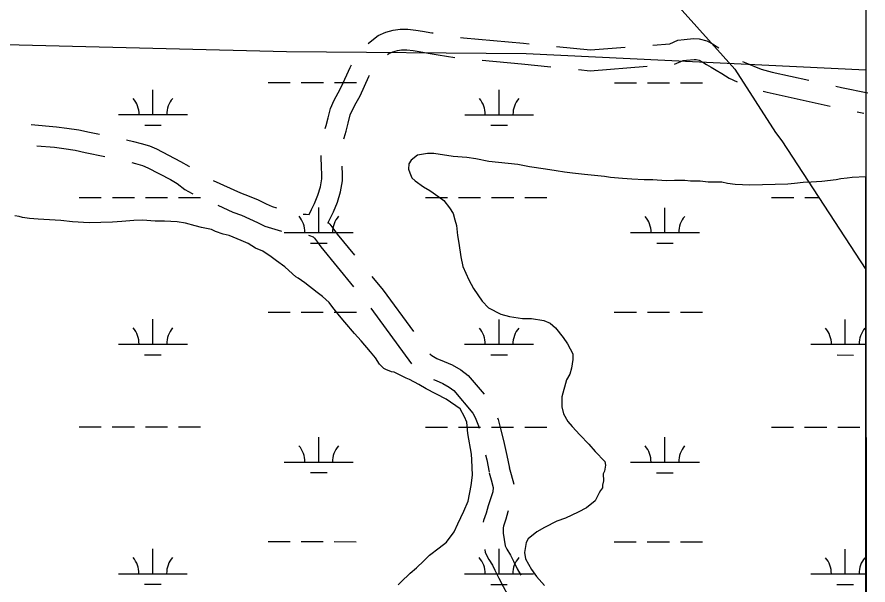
# Model space of a CAD drawing. Extents: x 3250478 to 3288318, y 788638 to 816472.
# Drawn here: x 3284841 to 3286075, y 796702 to 797525 of the extents above; entities that cross this region are included whole.
import ezdxf

# ---------------------------------------------------------------- set-up
doc = ezdxf.new("R2010")
doc.units = 0
for name, color, linetype in [('V-GRID-FRAM', 7, 'Continuous'), ('V-ROAD-CNTR', 7, 'Continuous'), ('V-SITE-VEGE', 7, 'Continuous'), ('V-UTIL-LINE', 7, 'Continuous'), ('V-WETL-SWMP', 7, 'Continuous')]:
    doc.layers.add(name, color=color, linetype=linetype)

msp = doc.modelspace()

# ---------------------------------------------------------------- linework, layer by layer
at = {"layer": 'V-GRID-FRAM'}
msp.add_lwpolyline([(3254649.6, 812209.1), (3286070.1, 812200), (3286072.7, 794013.5), (3254636.4, 794022.7), (3254649.6, 812209.1)], dxfattribs=at)
at = {"layer": 'V-ROAD-CNTR'}
for p, q in [((3286059.6, 797387.2), (3286069.3, 797385.3)), ((3285354.4, 797102.7), (3285413.5, 797022))]:
    msp.add_line(p, q, dxfattribs=at)
for points in [[(3285350.7, 797486.6), (3285353.3, 797488.9), (3285365.3, 797498), (3285376.2, 797502.9), (3285386.9, 797505.8), (3285397, 797507.2), (3285408.3, 797507.2), (3285419.8, 797505.8), (3285429.3, 797504.4), (3285442.7, 797501.9), (3285444.8, 797501.6)], [(3285484.3, 797495.3), (3285488.9, 797494.6), (3285575.6, 797486.8), (3285583.9, 797485.9)], [(3285763.2, 797484.2), (3285787.8, 797486.1), (3285799.6, 797491), (3285808.7, 797492), (3285822.1, 797493.4), (3285830.5, 797493.1), (3285841.4, 797490.3), (3285850.8, 797485.3), (3285856.6, 797481.7), (3285859, 797480.3)], [(3285623.7, 797482), (3285672.9, 797477.1), (3285723.3, 797481.1)], [(3285378.5, 797470.4), (3285380.7, 797472), (3285386.3, 797474.5), (3285393, 797476.3), (3285399.1, 797477.2), (3285406.4, 797477.2), (3285415.8, 797476), (3285424.5, 797474.8), (3285437.4, 797472.4), (3285452, 797470), (3285476.2, 797466.2)], [(3285288.4, 797363.3), (3285289.7, 797367.6), (3285292.6, 797378.7), (3285296.2, 797392.3), (3285301.1, 797404.3), (3285306.9, 797414.7), (3285312, 797424), (3285324.3, 797451.5), (3285326.2, 797455.4)], [(3285516, 797462), (3285572.7, 797456.9), (3285615.6, 797452.7)], [(3285655.4, 797448.7), (3285672.6, 797447), (3285755, 797453.4)], [(3285794.9, 797456.5), (3285794.9, 797456.5), (3285807.2, 797461.6), (3285811.9, 797462.2), (3285823.1, 797463.3), (3285826.2, 797463.2), (3285830.5, 797462.1), (3285835.9, 797459.3), (3285841, 797456.1), (3285847.8, 797452.1), (3285855, 797447.8), (3285863.2, 797443), (3285873.8, 797436.3), (3285885.4, 797431)], [(3285893.5, 797460.3), (3285898, 797458.3), (3285909.7, 797453.3), (3285920.2, 797449.4), (3285936.1, 797445), (3285989.5, 797433.1)], [(3285315.2, 797348.3), (3285315.6, 797349.8), (3285318.6, 797359.4), (3285321.6, 797371), (3285324.7, 797382.8), (3285328.2, 797391.3), (3285333.2, 797400.3), (3285338.8, 797410.7), (3285351.5, 797438.7), (3285352.4, 797440.6)], [(3285923, 797417.5), (3285928.8, 797415.9), (3286020.5, 797395.4)], [(3286028.5, 797424.3), (3286036.6, 797422.5), (3286075.2, 797414.7)], [(3284862.1, 797368.8), (3284898.9, 797365.7), (3284913.7, 797363.7), (3284931.1, 797361.3), (3284946.7, 797357.9), (3284960.9, 797354.9)], [(3285000.1, 797346.6), (3285010.2, 797344.5), (3285021.6, 797341.5), (3285033.4, 797337.9), (3285043.9, 797333.6), (3285078.4, 797315.6), (3285090.4, 797308.7), (3285091.5, 797307.8)], [(3284870, 797338), (3284895.6, 797335.9), (3284909.6, 797334), (3284925.8, 797331.7), (3284940.4, 797328.6), (3284968.7, 797322.6)], [(3285264.6, 797238.2), (3285267, 797242.6), (3285268.6, 797245.8), (3285272.6, 797254.5), (3285277.7, 797266.6), (3285281.3, 797278.6), (3285283.3, 797290), (3285283.4, 797296.2), (3285283.1, 797307.8), (3285282.5, 797321.5), (3285282.5, 797323.9)], [(3285007.8, 797314.1), (3285013.5, 797312.6), (3285023.4, 797309.6), (3285031.2, 797306.4), (3285063.9, 797289.3), (3285073.7, 797283.7), (3285084.9, 797275), (3285095.4, 797269.1), (3285096.2, 797268.7)], [(3285292, 797225.8), (3285293.6, 797228.7), (3285295.7, 797232.9), (3285300.1, 797242.4), (3285305.9, 797256.4), (3285310.6, 797271.6), (3285313.3, 797287.1), (3285313.4, 797296.4), (3285313.1, 797308.6)], [(3285126, 797287.8), (3285165.5, 797269.8), (3285178, 797265.3), (3285190.9, 797259.8), (3285202.9, 797253.9), (3285211.4, 797249.9), (3285217.6, 797248)], [(3285132.5, 797251.9), (3285154.2, 797242), (3285167, 797237.4), (3285178.4, 797232.5), (3285189.9, 797226.9), (3285200.7, 797221.8), (3285225.1, 797214.6)], [(3285256.3, 797238.9), (3285260.6, 797238.9), (3285264.8, 797238.5)], [(3285292, 797227.2), (3285294.8, 797224.6), (3285300.9, 797216.6), (3285305.8, 797209.9), (3285330.6, 797179.7)], [(3285264.2, 797208.4), (3285265.6, 797208.2), (3285270.6, 797206.1), (3285272.6, 797204.2), (3285276.9, 797198.6), (3285282.1, 797191.5), (3285329.5, 797133.9)], [(3285356, 797148.8), (3285372.5, 797128.8), (3285416.2, 797069)], [(3285439.8, 797036.7), (3285440.3, 797036), (3285442.8, 797034.1), (3285449.9, 797029.9), (3285460.6, 797025.6), (3285472.5, 797020.7), (3285484.9, 797013.3), (3285495.4, 797005.4), (3285518.6, 796978.1)], [(3285445.5, 796999.3), (3285449.3, 796997.8), (3285459, 796993.8), (3285468.2, 796988.4), (3285474.7, 796983.5), (3285502.5, 796950.7), (3285505.5, 796944.5), (3285510.5, 796932.1), (3285511.3, 796928.8)], [(3285538.2, 796943.7), (3285539.2, 796941.3), (3285542.4, 796927.8), (3285546.7, 796910.8), (3285551.8, 796889.3), (3285555.3, 796870.9)], [(3285520.8, 796890), (3285522.5, 796883), (3285525.9, 796865.2)], [(3285526.1, 796864.3), (3285528.7, 796854.2), (3285531.7, 796843.1), (3285531.5, 796836.6), (3285528.8, 796829.6), (3285526.9, 796823.7), (3285524.7, 796816.4), (3285521.5, 796805.9), (3285517.9, 796795), (3285517.3, 796792.6)], [(3285555.1, 796871.8), (3285557.7, 796861.9), (3285561.6, 796847.5)], [(3285553.7, 796808.9), (3285553.3, 796807.6), (3285550.1, 796796.9), (3285546.8, 796786.8), (3285546.2, 796784.4), (3285546.2, 796776.5), (3285549.1, 796758.2), (3285551.7, 796753.4), (3285557.1, 796744.7), (3285561.1, 796736.2), (3285566.8, 796725.2), (3285571.7, 796715.9)], [(3285519.6, 796753), (3285520.3, 796748.6), (3285525.7, 796738.4), (3285530.7, 796730.5), (3285534.1, 796723), (3285540.2, 796711.3), (3285546.5, 796699.4), (3285552.4, 796687.8), (3285559.6, 796675.1), (3285564.9, 796664.1)]]:
    msp.add_lwpolyline(points, dxfattribs=at)
at = {"layer": 'V-SITE-VEGE'}
for p, q in [((3285413, 797317.5), (3285409.4, 797312)), ((3285422, 797324.3), (3285413, 797317.5)), ((3285436.5, 797326.9), (3285422, 797324.3)), ((3285445.7, 797327.1), (3285436.5, 797326.9)), ((3285473.9, 797322.6), (3285445.7, 797327.1)), ((3285493.4, 797321), (3285473.9, 797322.6)), ((3285506.5, 797319.2), (3285493.4, 797321)), ((3285525.5, 797315.5), (3285506.5, 797319.2)), ((3285409.4, 797312), (3285409.1, 797304.4)), ((3285567.8, 797310.8), (3285525.5, 797315.5)), ((3285584.6, 797307.5), (3285567.8, 797310.8)), ((3285607.9, 797304.4), (3285584.6, 797307.5)), ((3285409.1, 797304.4), (3285410.9, 797299.1)), ((3285410.9, 797299.1), (3285413.8, 797291.6)), ((3285623.1, 797301.6), (3285607.9, 797304.4)), ((3285635.1, 797299.8), (3285623.1, 797301.6)), ((3285647, 797298.6), (3285635.1, 797299.8)), ((3285664.3, 797296.4), (3285647, 797298.6)), ((3285693.1, 797293.5), (3285664.3, 797296.4)), ((3285701.8, 797292.1), (3285693.1, 797293.5)), ((3286072.2, 797292.9), (3286052.4, 797292.4)), ((3286072.3, 796586.2), (3286072.2, 797292.9)), ((3285413.8, 797291.6), (3285418.8, 797287.4)), ((3285418.8, 797287.4), (3285431, 797278.6)), ((3285719.1, 797290.5), (3285701.8, 797292.1)), ((3285732.6, 797289.8), (3285719.1, 797290.5)), ((3285750.5, 797288.7), (3285732.6, 797289.8)), ((3285763.4, 797288.6), (3285750.5, 797288.7)), ((3285782.4, 797287.5), (3285763.4, 797288.6)), ((3285794.8, 797287.9), (3285782.4, 797287.5)), ((3285809.9, 797287.8), (3285794.8, 797287.9)), ((3285818.1, 797287), (3285809.9, 797287.8)), ((3285828.9, 797286.7), (3285818.1, 797287)), ((3285832.1, 797286.8), (3285828.9, 797286.7)), ((3285843.5, 797285.6), (3285832.1, 797286.8)), ((3285851.1, 797285.2), (3285843.5, 797285.6)), ((3285863.5, 797285.6), (3285851.1, 797285.2)), ((3285871.6, 797283.7), (3285863.5, 797285.6)), ((3285882.5, 797281.9), (3285871.6, 797283.7)), ((3285904.1, 797280.9), (3285882.5, 797281.9)), ((3285959.2, 797282.5), (3285904.1, 797280.9)), ((3285968.9, 797283.4), (3285959.2, 797282.5)), ((3285981.3, 797284.8), (3285968.9, 797283.4)), ((3285992.6, 797285.2), (3285981.3, 797284.8)), ((3286008.2, 797286.2), (3285992.6, 797285.2)), ((3286029.2, 797289), (3286008.2, 797286.2)), ((3286035.7, 797290.2), (3286029.2, 797289)), ((3286044.8, 797291), (3286035.7, 797290.2)), ((3286052.4, 797292.4), (3286044.8, 797291)), ((3285431, 797278.6), (3285439.8, 797273.5)), ((3285439.8, 797273.5), (3285453, 797264.1)), ((3285453, 797264.1), (3285460.2, 797259)), ((3285460.2, 797259), (3285468.6, 797248.4)), ((3285468.6, 797248.4), (3285473.7, 797239.9)), ((3284844.5, 797235.7), (3284838.5, 797236.6)), ((3284849.4, 797234.2), (3284844.5, 797235.7)), ((3284859.7, 797232.9), (3284849.4, 797234.2)), ((3284872.1, 797231.6), (3284859.7, 797232.9)), ((3284905.2, 797229.9), (3284872.1, 797231.6)), ((3285473.7, 797239.9), (3285476.1, 797230.8)), ((3284922, 797227.7), (3284905.2, 797229.9)), ((3284946.3, 797226.3), (3284922, 797227.7)), ((3284979.8, 797227.3), (3284946.3, 797226.3)), ((3284993.3, 797228.2), (3284979.8, 797227.3)), ((3285011, 797229.8), (3284993.3, 797228.2)), ((3285023.5, 797230.2), (3285011, 797229.8)), ((3285041.9, 797229.1), (3285023.5, 797230.2)), ((3285055.4, 797229), (3285041.9, 797229.1)), ((3285073.8, 797227.9), (3285055.4, 797229)), ((3285085.7, 797226.1), (3285073.8, 797227.9)), ((3285099.9, 797222.2), (3285085.7, 797226.1)), ((3285109.1, 797219.8), (3285099.9, 797222.2)), ((3285123.3, 797217), (3285109.1, 797219.8)), ((3285476.1, 797230.8), (3285478.6, 797222.8)), ((3285478.6, 797222.8), (3285480.1, 797208.2)), ((3285129.3, 797213.9), (3285123.3, 797217)), ((3285140.2, 797209.9), (3285129.3, 797213.9)), ((3285148.9, 797208), (3285140.2, 797209.9)), ((3285166.4, 797201), (3285148.9, 797208)), ((3285480.1, 797208.2), (3285482, 797196.9)), ((3285176.8, 797196.4), (3285166.4, 797201)), ((3285187.3, 797189.7), (3285176.8, 797196.4)), ((3285482, 797196.9), (3285484.8, 797177)), ((3285197.7, 797185.2), (3285187.3, 797189.7)), ((3285209.8, 797177.4), (3285197.7, 797185.2)), ((3285217.5, 797171.2), (3285209.8, 797177.4)), ((3285229.7, 797162.9), (3285217.5, 797171.2)), ((3285484.8, 797177), (3285487.9, 797163.1)), ((3285235.8, 797157.2), (3285229.7, 797162.9)), ((3285245.8, 797148.3), (3285235.8, 797157.2)), ((3285487.9, 797163.1), (3285496.6, 797143.9)), ((3285249.1, 797146.2), (3285245.8, 797148.3)), ((3285259, 797139.5), (3285249.1, 797146.2)), ((3285276.7, 797125.4), (3285259, 797139.5)), ((3285496.6, 797143.9), (3285503.4, 797131.1)), ((3285284.5, 797119.7), (3285276.7, 797125.4)), ((3285503.4, 797131.1), (3285515.9, 797113.1)), ((3285293.9, 797110.8), (3285284.5, 797119.7)), ((3285299.5, 797104), (3285293.9, 797110.8)), ((3285515.9, 797113.1), (3285524.8, 797103.1)), ((3285309.1, 797091.8), (3285299.5, 797104)), ((3285524.8, 797103.1), (3285542.9, 797094)), ((3285316.9, 797082.3), (3285309.1, 797091.8)), ((3285542.9, 797094), (3285555.4, 797090.6)), ((3285555.4, 797090.6), (3285574.4, 797087.9)), ((3285574.4, 797087.9), (3285587.4, 797087.7)), ((3285587.4, 797087.7), (3285605.3, 797085)), ((3285605.3, 797085), (3285614.6, 797081)), ((3285330.9, 797066), (3285316.9, 797082.3)), ((3285614.6, 797081), (3285622.4, 797074.2)), ((3285622.4, 797074.2), (3285633.1, 797060.5)), ((3285340.4, 797055.5), (3285330.9, 797066)), ((3285633.1, 797060.5), (3285639.8, 797050.9)), ((3285353.8, 797039.7), (3285340.4, 797055.5)), ((3285639.8, 797050.9), (3285647.3, 797036.6)), ((3285361.1, 797030.7), (3285353.8, 797039.7)), ((3285647.3, 797036.6), (3285647.5, 797028.5)), ((3285366.8, 797021.7), (3285361.1, 797030.7)), ((3285373.5, 797015.4), (3285366.8, 797021.7)), ((3285647.5, 797028.5), (3285645.2, 797016)), ((3285376.2, 797013.9), (3285373.5, 797015.4)), ((3285384.4, 797010.3), (3285376.2, 797013.9)), ((3285388.2, 797009.9), (3285384.4, 797010.3)), ((3285405.8, 797001.3), (3285388.2, 797009.9)), ((3285645.2, 797016), (3285642.8, 797007.3)), ((3285410.7, 796999.2), (3285405.8, 797001.3)), ((3285423.9, 796992.1), (3285410.7, 796999.2)), ((3285638.1, 796999), (3285631.3, 796974.5)), ((3285642.8, 797007.3), (3285638.1, 796999)), ((3285434.9, 796985.9), (3285423.9, 796992.1)), ((3285463.9, 796971.1), (3285434.9, 796985.9)), ((3285631.3, 796974.5), (3285631.2, 796959.9)), ((3285483.8, 796957.1), (3285463.9, 796971.1)), ((3285631.2, 796959.9), (3285633.7, 796949.7)), ((3285490.1, 796945.4), (3285483.8, 796957.1)), ((3285633.7, 796949.7), (3285639.9, 796938.6)), ((3285493.6, 796937.4), (3285490.1, 796945.4)), ((3285495.1, 796921.3), (3285493.6, 796937.4)), ((3285639.9, 796938.6), (3285646.1, 796931.2)), ((3285646.1, 796931.2), (3285657.3, 796919.1)), ((3285500.4, 796891.2), (3285495.1, 796921.3)), ((3285657.3, 796919.1), (3285670.7, 796905.5)), ((3285670.7, 796905.5), (3285679.6, 796894.9)), ((3285501.1, 796883.1), (3285500.4, 796891.2)), ((3285679.6, 796894.9), (3285693.5, 796880.8)), ((3285501.8, 796861), (3285501.1, 796883.1)), ((3285694.8, 796875.4), (3285693.4, 796866.7)), ((3285693.5, 796880.8), (3285694.8, 796875.4)), ((3285500.1, 796845.8), (3285501.8, 796861)), ((3285693.4, 796866.7), (3285691.4, 796862.9)), ((3285691.4, 796862.9), (3285691.7, 796852.6)), ((3285691.7, 796852.6), (3285690.3, 796846.1)), ((3285495.4, 796823), (3285500.1, 796845.8)), ((3285687.2, 796838.4), (3285685.7, 796835.1)), ((3285690.4, 796842.3), (3285687.2, 796838.4)), ((3285690.3, 796846.1), (3285690.4, 796842.3)), ((3285683.2, 796830.2), (3285679.6, 796823.6)), ((3285685.7, 796835.1), (3285683.2, 796830.2)), ((3285489.3, 796808.7), (3285495.4, 796823)), ((3285666.9, 796813.5), (3285655.2, 796807.2)), ((3285679.6, 796823.6), (3285666.9, 796813.5)), ((3285480.7, 796790.1), (3285489.3, 796808.7)), ((3285655.2, 796807.2), (3285636.6, 796798.6)), ((3285475.1, 796778.6), (3285480.7, 796790.1)), ((3285624.3, 796793.9), (3285606.2, 796784.7)), ((3285636.6, 796798.6), (3285624.3, 796793.9)), ((3285464.2, 796763.7), (3285475.1, 796778.6)), ((3285595, 796778.4), (3285582.4, 796768.3)), ((3285606.2, 796784.7), (3285595, 796778.4)), ((3285453.7, 796755.3), (3285464.2, 796763.7)), ((3285579.8, 796763.4), (3285577, 796748.7)), ((3285582.4, 796768.3), (3285579.8, 796763.4)), ((3285439.4, 796744.6), (3285453.7, 796755.3)), ((3285431.5, 796736.8), (3285439.4, 796744.6)), ((3285577, 796748.7), (3285578.9, 796739.6)), ((3285578.9, 796739.6), (3285587.5, 796724.2)), ((3285411.5, 796718.9), (3285420.5, 796726.7)), ((3285420.5, 796726.7), (3285431.5, 796736.8)), ((3285397.9, 796705.5), (3285411.5, 796718.9)), ((3285587.5, 796724.2), (3285594.8, 796714.1)), ((3285594.8, 796714.1), (3285606, 796700.9)), ((3285394.2, 796701.6), (3285397.9, 796705.5))]:
    msp.add_line(p, q, dxfattribs=at)
at = {"layer": 'V-UTIL-LINE'}
msp.add_lwpolyline([(3283351.2, 797521.4), (3285232.4, 797475), (3285579.8, 797471.7), (3286072.2, 797448.1)], dxfattribs=at)
at = {"layer": 'V-WETL-SWMP'}
for p, q in [((3285787.6, 797554.5), (3285882.1, 797449)), ((3285882.1, 797449), (3285941, 797357.6)), ((3285205.6, 797429.7), (3285237.6, 797429.7)), ((3285253.6, 797429.7), (3285285.6, 797429.7)), ((3285301.6, 797429.7), (3285333.6, 797429.7)), ((3285707.5, 797429.6), (3285739.5, 797429.6)), ((3285755.5, 797429.6), (3285787.5, 797429.6)), ((3285803.5, 797429.6), (3285835.5, 797429.5)), ((3285038.6, 797383.3), (3285038.6, 797419.3)), ((3285540.5, 797383.2), (3285540.5, 797419.2)), ((3284988.6, 797383.4), (3285088.6, 797383.3)), ((3285490.5, 797383.2), (3285590.5, 797383.2)), ((3285026.6, 797367.9), (3285050.6, 797367.9)), ((3285528.5, 797367.8), (3285552.5, 797367.8)), ((3285941, 797357.6), (3285950.5, 797345.5)), ((3285950.5, 797345.5), (3286072.3, 797158.9)), ((3284931.7, 797263.3), (3284963.7, 797263.3)), ((3284979.7, 797263.3), (3285011.7, 797263.3)), ((3285027.7, 797263.3), (3285059.7, 797263.3)), ((3285075.7, 797263.3), (3285107.7, 797263.3)), ((3285433.6, 797263.2), (3285465.6, 797263.2)), ((3285481.6, 797263.1), (3285513.6, 797263.1)), ((3285529.6, 797263.1), (3285561.6, 797263.1)), ((3285577.6, 797263.1), (3285609.6, 797263.1)), ((3285935.5, 797263), (3285967.5, 797263)), ((3285983.5, 797263), (3286004.3, 797263)), ((3285279, 797212.5), (3285279, 797248.5)), ((3285780.9, 797212.3), (3285780.9, 797248.3)), ((3285229, 797212.5), (3285329, 797212.5)), ((3285730.9, 797212.3), (3285830.9, 797212.3)), ((3285267, 797197), (3285291, 797197)), ((3285768.9, 797196.9), (3285792.9, 797196.9)), ((3286072.3, 797158.9), (3286072.7, 794013.5)), ((3285205.5, 797097.1), (3285237.5, 797097)), ((3285253.5, 797097), (3285285.5, 797097)), ((3285301.5, 797097), (3285333.5, 797097)), ((3285707.4, 797096.9), (3285739.4, 797096.9)), ((3285755.4, 797096.9), (3285787.4, 797096.9)), ((3285803.4, 797096.9), (3285835.4, 797096.9)), ((3285038.5, 797050.7), (3285038.5, 797086.7)), ((3285540.4, 797050.5), (3285540.4, 797086.5)), ((3286042.3, 797050.4), (3286042.3, 797086.4)), ((3284988.5, 797050.7), (3285088.5, 797050.7)), ((3285490.4, 797050.5), (3285590.4, 797050.5)), ((3285992.3, 797050.4), (3286072.3, 797050.4)), ((3285026.5, 797035.2), (3285050.5, 797035.2)), ((3285528.4, 797035.1), (3285552.4, 797035.1)), ((3286030.3, 797035), (3286054.3, 797034.9)), ((3284931.6, 796930.6), (3284963.6, 796930.6)), ((3284979.6, 796930.6), (3285011.6, 796930.6)), ((3285027.6, 796930.6), (3285059.6, 796930.6)), ((3285075.6, 796930.6), (3285107.6, 796930.6)), ((3285433.5, 796930.5), (3285465.5, 796930.5)), ((3285481.5, 796930.5), (3285513.5, 796930.5)), ((3285529.5, 796930.5), (3285561.5, 796930.5)), ((3285577.5, 796930.4), (3285609.5, 796930.4)), ((3285935.4, 796930.3), (3285967.4, 796930.3)), ((3285983.4, 796930.3), (3286015.4, 796930.3)), ((3286031.4, 796930.3), (3286063.4, 796930.3)), ((3285278.9, 796879.8), (3285278.9, 796915.8)), ((3285780.8, 796879.6), (3285780.8, 796915.6)), ((3285228.9, 796879.8), (3285328.9, 796879.8)), ((3285730.8, 796879.7), (3285830.8, 796879.6)), ((3285266.9, 796864.4), (3285290.9, 796864.4)), ((3285768.8, 796864.2), (3285792.8, 796864.2)), ((3285205.4, 796764.4), (3285237.4, 796764.4)), ((3285253.4, 796764.4), (3285285.4, 796764.4)), ((3285301.4, 796764.4), (3285333.4, 796764.3)), ((3285707.3, 796764.2), (3285739.3, 796764.2)), ((3285755.3, 796764.2), (3285787.3, 796764.2)), ((3285803.3, 796764.2), (3285835.3, 796764.2)), ((3285038.4, 796718), (3285038.4, 796754)), ((3285540.3, 796717.9), (3285540.3, 796753.9)), ((3286042.2, 796717.7), (3286042.2, 796753.7)), ((3284988.4, 796718), (3285088.4, 796718)), ((3285490.3, 796717.9), (3285590.3, 796717.8)), ((3285992.2, 796717.7), (3286072.3, 796717.7)), ((3285026.4, 796702.6), (3285050.4, 796702.6)), ((3285528.3, 796702.4), (3285552.3, 796702.4)), ((3286030.2, 796702.3), (3286054.2, 796702.3))]:
    msp.add_line(p, q, dxfattribs=at)
for centre, start, end in [((3284983.3, 797383.8), 359.2115, 40.7552), ((3285093.8, 797383.8), 139.2115, 180.7552), ((3285485.2, 797383.7), 359.2115, 40.7552), ((3285595.7, 797383.7), 139.2115, 180.7552), ((3285223.7, 797213), 359.2115, 40.7552), ((3285334.2, 797212.9), 139.2115, 180.7552), ((3285725.6, 797212.8), 359.2115, 40.7552), ((3285836.1, 797212.8), 139.2115, 180.7552), ((3284983.2, 797051.2), 359.2115, 40.7552), ((3285093.7, 797051.1), 139.2115, 180.7552), ((3285485.1, 797051), 359.2115, 40.7552), ((3285595.6, 797051), 139.2115, 180.7552), ((3285987, 797050.9), 359.2115, 40.7552), ((3286097.5, 797050.8), 139.2115, 180.7552), ((3285223.6, 796880.3), 359.2115, 40.7552), ((3285334.1, 796880.2), 139.2115, 180.7552), ((3285725.5, 796880.1), 359.2115, 40.7552), ((3285836, 796880.1), 139.2115, 180.7552), ((3284983.1, 796718.5), 359.2115, 40.7552), ((3285093.6, 796718.5), 139.2115, 180.7552), ((3285485, 796718.3), 359.2115, 40.7552), ((3285595.5, 796718.3), 139.2115, 180.7552), ((3285986.9, 796718.2), 359.2115, 40.7552), ((3286097.4, 796718.2), 139.2115, 180.7552)]:
    msp.add_arc(centre, 35.2, start, end, dxfattribs=at)

doc.saveas('drawing.dxf')
